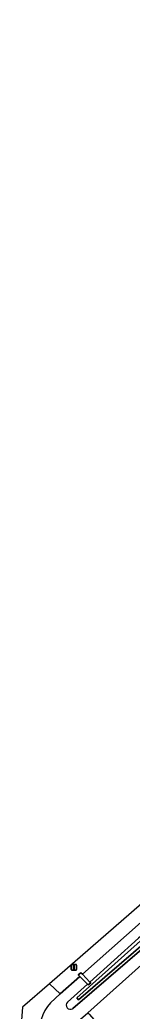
# Model space of a CAD drawing. Extents: x 158352 to 159489, y 383828 to 384603.
# Drawn here: x 158582 to 158602.1, y 384416.3 to 384594.9 of the extents above; entities that cross this region are included whole.
import ezdxf

# ---------------------------------------------------------------- set-up
doc = ezdxf.new("R2010")
doc.units = 0
for name, color, linetype in [('IMGEO_Afsluitpaal', 7, 'Continuous'), ('IMGEO_Groenvoorziening', 7, 'Continuous'), ('IMGEO_Muur', 7, 'Continuous'), ('IMGEO_Oever', 7, 'Continuous'), ('IMGEO_Pand', 7, 'Continuous'), ('IMGEO_Rijbaan_lokaal_gesloten', 7, 'Continuous'), ('IMGEO_Rijbaan_lokaal_open', 7, 'Continuous'), ('IMGEO_Waterloop', 7, 'Continuous')]:
    doc.layers.add(name, color=color, linetype=linetype)

msp = doc.modelspace()

# ---------------------------------------------------------------- linework, layer by layer
at = {"layer": 'IMGEO_Afsluitpaal'}
for p, q in [((158591.19, 384423.77), (158591.19, 384424.57)), ((158591.19, 384424.57), (158591.19, 384423.77)), ((158591.29, 384424.67), (158592.08, 384424.67)), ((158592.08, 384424.67), (158591.29, 384424.67)), ((158592.08, 384423.67), (158591.29, 384423.67)), ((158591.29, 384423.67), (158592.08, 384423.67)), ((158592.18, 384424.57), (158592.18, 384423.77)), ((158592.18, 384423.77), (158592.18, 384424.57))]:
    msp.add_line(p, q, dxfattribs=at)
msp.add_lwpolyline([(158591.61, 384424.54), (158591.76, 384424.54), (158591.76, 384423.79), (158591.61, 384423.79), (158591.61, 384424.54)], dxfattribs=at)
for centre, start, end in [((158591.29, 384424.57), 90, 180), ((158591.29, 384424.57), 90, 180), ((158591.29, 384423.77), 180, 270), ((158591.29, 384423.77), 180, 270), ((158592.08, 384424.57), 0, 90), ((158592.08, 384424.57), 360, 90), ((158592.08, 384423.77), 270, 0), ((158592.08, 384423.77), 270, 0)]:
    msp.add_arc(centre, 0.1, start, end, dxfattribs=at)
at = {"layer": 'IMGEO_Groenvoorziening'}
for points in [[(158586.74, 384409.22), (158589.78, 384404.62), (158591.39, 384406.02), (158588.15, 384410.76), (158594.2, 384415.93), (158616.88, 384436.33), (158620.74, 384439.53), (158644.66, 384460.92), (158654.05, 384469.31), (158698.25, 384508.83), (158791.92, 384592.55), (158793.56, 384594.02), (158795.47, 384594.85)], [(158710.41, 384522.72), (158787.73, 384592.4), (158788.79, 384591.19), (158686.56, 384500), (158643.58, 384461.65), (158591.5, 384416.72), (158591.46, 384416.69)], [(158614.28, 384441.63), (158593.21, 384422.91), (158594.55, 384421.5), (158603.28, 384429.41)], [(158590.55, 384417.88), (158594.14, 384421.13), (158592.77, 384422.52), (158589.21, 384419.35), (158587.49, 384417.78)]]:
    msp.add_lwpolyline(points, dxfattribs=at)
for centre, radius, start, end in [((158592.36, 384413.09), 6.75, 136.0777, 194.9963), ((158591.07, 384417.33), 0.753, 134.1741, 301.2805)]:
    msp.add_arc(centre, radius, start, end, dxfattribs=at)
at = {"layer": 'IMGEO_Muur'}
msp.add_lwpolyline([(158593.21, 384422.91), (158592.94, 384423.19), (158592.47, 384422.82), (158592.77, 384422.52), (158594.14, 384421.13), (158594.27, 384420.99), (158594.71, 384421.34), (158594.55, 384421.5)], close=True, dxfattribs=at)
at = {"layer": 'IMGEO_Oever'}
for points in [[(158788.79, 384591.19), (158787.73, 384592.4), (158710.41, 384522.72), (158684.59, 384500), (158646.38, 384466.38), (158603.28, 384429.41), (158594.55, 384421.5), (158594.71, 384421.34), (158594.27, 384420.99), (158594.14, 384421.13), (158590.55, 384417.88)], [(158591.46, 384416.69), (158591.5, 384416.72), (158643.58, 384461.65), (158686.56, 384500), (158788.79, 384591.19)]]:
    msp.add_lwpolyline(points, dxfattribs=at)
msp.add_lwpolyline([(158668.68, 384485.49), (158685.63, 384500.51), (158695.8, 384509.54), (158704.27, 384516.87), (158707.11, 384519.42), (158720.22, 384530.99), (158730.54, 384540.54), (158738.65, 384547.8), (158749.61, 384557.57), (158756.02, 384563.39), (158774.66, 384580.08), (158787.59, 384591.48), (158787.95, 384591.07), (158745.51, 384553.35), (158724.58, 384534.32), (158697.65, 384510.54), (158655.57, 384473.09), (158631.58, 384452.03), (158592.52, 384418.27), (158592.2, 384418.63), (158606.46, 384431.46), (158631.8, 384453.28), (158649.74, 384468.76)], close=True, dxfattribs=at)
msp.add_arc((158591.07, 384417.33), 0.753, 134.1741, 301.2805, dxfattribs=at)
at = {"layer": 'IMGEO_Pand'}
msp.add_lwpolyline([(158616.88, 384436.33), (158594.2, 384415.93), (158594.42, 384415.69), (158597.06, 384412.73), (158594.24, 384410.2), (158594.57, 384409.83), (158595.91, 384411.05), (158598.62, 384408.04), (158598.81, 384407.83), (158597.72, 384406.8), (158609.87, 384388.71), (158611.53, 384389.82), (158617.02, 384381.57), (158617.08, 384381.48), (158626.77, 384387.98), (158621.28, 384396.3), (158622.98, 384397.44), (158624.58, 384398.51), (158613.18, 384415.47), (158621.02, 384422.98), (158621.43, 384422.54), (158625.86, 384426.61)], close=True, dxfattribs=at)
at = {"layer": 'IMGEO_Rijbaan_lokaal_gesloten'}
msp.add_lwpolyline([(158663.7, 384487.82), (158587.31, 384421.19), (158589.21, 384419.35), (158592.77, 384422.52), (158592.47, 384422.82), (158592.94, 384423.19), (158593.21, 384422.91), (158614.28, 384441.63)], dxfattribs=at)
at = {"layer": 'IMGEO_Rijbaan_lokaal_open'}
msp.add_lwpolyline([(158587.49, 384417.78), (158589.21, 384419.35), (158587.31, 384421.19), (158582.47, 384416.97), (158581.99, 384410.82), (158597.27, 384387.4), (158590.97, 384383.26)], dxfattribs=at)
msp.add_arc((158592.36, 384413.09), 6.75, 136.0777, 194.9963, dxfattribs=at)
at = {"layer": 'IMGEO_Waterloop'}
msp.add_lwpolyline([(158592.2, 384418.63), (158592.52, 384418.27), (158631.58, 384452.03), (158655.57, 384473.09), (158697.65, 384510.54), (158724.58, 384534.32), (158745.51, 384553.35), (158787.95, 384591.07), (158787.59, 384591.48), (158774.66, 384580.08), (158756.02, 384563.39), (158749.61, 384557.57), (158738.65, 384547.8), (158730.54, 384540.54), (158720.22, 384530.99), (158707.11, 384519.42), (158704.27, 384516.87), (158695.8, 384509.54), (158685.63, 384500.51), (158668.68, 384485.49), (158649.74, 384468.76), (158631.8, 384453.28), (158606.46, 384431.46)], close=True, dxfattribs=at)

doc.saveas('drawing.dxf')
